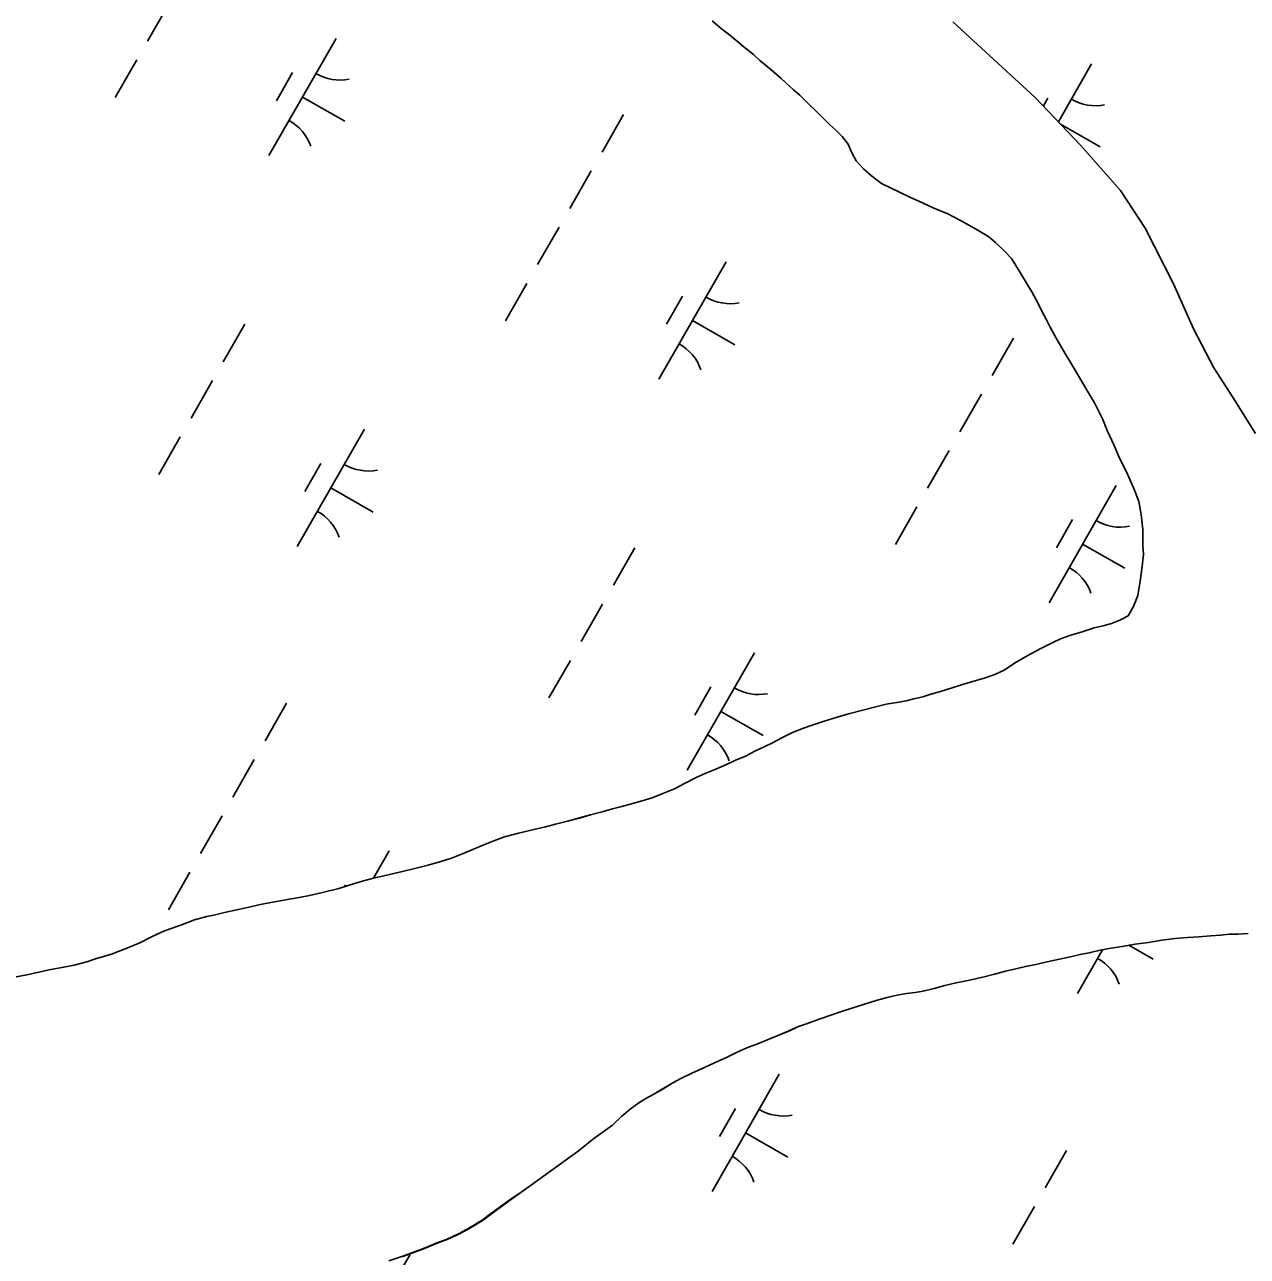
# Model space of a CAD drawing. Extents: x 3930721 to 3950824, y 220441 to 242861.
# Drawn here: x 3936493.8 to 3936946.3, y 227557.9 to 228013.4 of the extents above; entities that cross this region are included whole.
import ezdxf

# ---------------------------------------------------------------- set-up
doc = ezdxf.new("R2010")
doc.units = 0
doc.layers.add('V-TOPO-SHOR', color=7, linetype='Continuous')
doc.layers.add('V-WETL-SWMP', color=7, linetype='Continuous')

msp = doc.modelspace()

# ---------------------------------------------------------------- linework, layer by layer
at = {"layer": 'V-TOPO-SHOR'}
for points in [[(3936748.27, 228014.85), (3936751.73, 228011.9), (3936754.15, 228009.99), (3936757.61, 228007.22), (3936760.03, 228005.14), (3936763.49, 228002.37), (3936765.91, 228000.11), (3936769.89, 227996.82), (3936773.69, 227993.52), (3936778.36, 227989.36), (3936780.6, 227987.29), (3936783.37, 227984.68), (3936787.52, 227980.52), (3936791.67, 227976.54), (3936794.09, 227974.28), (3936796.34, 227972.03), (3936798.58, 227969.26), (3936799.96, 227965.97), (3936801.52, 227963.02), (3936804.28, 227960.08), (3936807.22, 227957.48), (3936810.85, 227954.7), (3936814.49, 227952.97), (3936817.25, 227951.58), (3936821.58, 227949.49), (3936824.69, 227948.11), (3936830.06, 227945.68), (3936835.42, 227943.42), (3936840.09, 227940.99), (3936845.62, 227937.87), (3936850.64, 227934.92), (3936853.06, 227932.84), (3936856.52, 227929.54), (3936858.94, 227926.94), (3936862.22, 227921.75), (3936864.81, 227917.42), (3936866.54, 227914.64), (3936868.61, 227910.83), (3936869.99, 227907.89), (3936871.89, 227904.25), (3936873.27, 227901.48), (3936875.34, 227897.67), (3936878.97, 227891.61), (3936881.04, 227888.14), (3936884.15, 227882.95), (3936886.4, 227879.13), (3936889.68, 227873.59), (3936892.79, 227867.36), (3936894.34, 227863.37), (3936896.93, 227857.83), (3936899, 227853.15), (3936901.42, 227848.3), (3936903.31, 227844.15), (3936904.52, 227841.2), (3936906.07, 227837.05), (3936906.93, 227832.2), (3936907.62, 227826.66), (3936907.61, 227820.95), (3936907.78, 227817.49), (3936907.25, 227812.12), (3936906.56, 227807.62), (3936905.68, 227802.25), (3936904.12, 227798.27), (3936902.15, 227794.83)], [(3936837.3, 228014.47), (3936867.74, 227986.53), (3936884.53, 227968.9), (3936899.35, 227952.06), (3936908.43, 227938.2), (3936918.89, 227917.61), (3936926.39, 227900.98), (3936933.89, 227886.52), (3936941, 227875.43), (3936949.29, 227862.17)], [(3936902.15, 227794.83), (3936899.13, 227793.12), (3936895.94, 227792), (3936892.93, 227791.14), (3936889.57, 227790.29), (3936885.09, 227788.92), (3936880.61, 227787.54), (3936877.16, 227786.26), (3936874.06, 227784.8), (3936869.84, 227782.74), (3936864.75, 227779.99), (3936860.1, 227777.24), (3936856.22, 227774.66), (3936852.86, 227773.03), (3936848.9, 227771.74), (3936845.97, 227770.89), (3936840.8, 227769.34), (3936837.01, 227768.14), (3936832.7, 227766.85), (3936829.17, 227765.82), (3936826.16, 227764.88), (3936822.89, 227764.11), (3936819.96, 227763.34), (3936816.6, 227762.74), (3936812.55, 227762.06), (3936808.33, 227761.03), (3936803.94, 227759.92), (3936799.11, 227758.72), (3936794.46, 227757.26), (3936789.72, 227755.8), (3936784.81, 227754.17), (3936781.62, 227753.14), (3936777.66, 227751.51), (3936773.78, 227749.54), (3936770.59, 227747.82), (3936767.49, 227746.36), (3936764.22, 227744.81), (3936760.6, 227742.92), (3936756.55, 227741.29), (3936753.54, 227739.83), (3936749.57, 227738.03), (3936745.87, 227736.57), (3936742.25, 227735.03), (3936738.28, 227732.88), (3936734.23, 227730.82), (3936730.01, 227729.02), (3936726.05, 227727.47), (3936722.35, 227726.36), (3936719.25, 227725.5), (3936714.85, 227724.3), (3936711.32, 227723.36), (3936707.53, 227722.24), (3936703.22, 227721.13), (3936699.09, 227720.02), (3936695.21, 227718.99), (3936690.3, 227717.7), (3936686.51, 227716.76), (3936681.77, 227715.64), (3936676.52, 227714.45), (3936671.35, 227712.99), (3936667.39, 227711.62), (3936663.77, 227710.07), (3936659.89, 227708.44), (3936656.7, 227707.15), (3936651.79, 227705.18), (3936647.75, 227703.89), (3936643.09, 227702.61), (3936638.18, 227701.32), (3936633.62, 227700.21), (3936630.43, 227699.44), (3936626.73, 227698.67), (3936623.37, 227697.9), (3936619.15, 227696.78), (3936615.87, 227695.76), (3936610.1, 227693.95), (3936603.99, 227692.41), (3936599.16, 227691.3), (3936595.37, 227690.62), (3936591.75, 227690.02), (3936588.4, 227689.33), (3936583.57, 227688.56), (3936580.47, 227687.88), (3936577.37, 227687.11), (3936572.29, 227686.08), (3936567.81, 227685.05), (3936564.28, 227684.2), (3936561.18, 227683.6), (3936556.7, 227682.4), (3936552.22, 227680.68), (3936548.43, 227679.31), (3936545.58, 227678.28), (3936540.93, 227676.13), (3936536.37, 227673.9), (3936531.63, 227671.84), (3936525.94, 227669.7), (3936520, 227667.9), (3936516.81, 227666.87), (3936512.07, 227665.58), (3936508.28, 227664.81), (3936503.46, 227663.96), (3936498.38, 227662.85)], [(3936678.26, 227582.15), (3936698.62, 227596.78), (3936704.4, 227601.43), (3936711.39, 227606.41), (3936714.76, 227609.69), (3936717.86, 227612.35), (3936721.06, 227614.68), (3936723.73, 227616.31), (3936726.66, 227617.86), (3936729.68, 227619.67), (3936733.65, 227622.07), (3936736.58, 227623.71), (3936740.72, 227625.68), (3936745.64, 227627.83), (3936750.73, 227630.24), (3936753.48, 227631.44), (3936757.28, 227633.33), (3936761.07, 227634.96), (3936765.38, 227636.6), (3936768.92, 227638.06), (3936772.28, 227639.43), (3936776.6, 227641.23), (3936780.22, 227642.87), (3936783.15, 227643.9), (3936788.24, 227645.7), (3936792.46, 227647.16), (3936795.74, 227648.36), (3936799.96, 227649.74), (3936804.53, 227651.11), (3936808.93, 227652.48), (3936812.98, 227653.6), (3936816.69, 227654.46), (3936820.14, 227655.05), (3936823.33, 227655.48), (3936826.35, 227655.99), (3936830.4, 227656.94), (3936834.28, 227658.05), (3936838.5, 227659.08), (3936843.42, 227660.02), (3936848.85, 227661.31), (3936852.64, 227662.25), (3936856.78, 227663.37), (3936860.57, 227664.22), (3936864.19, 227665.08), (3936867.98, 227665.85), (3936871.09, 227666.54), (3936874.97, 227667.39), (3936880.23, 227668.59), (3936884.37, 227669.54), (3936887.73, 227670.13), (3936891.78, 227671.08), (3936895.75, 227671.85), (3936899.97, 227672.53), (3936904.8, 227673.39), (3936909.71, 227673.98), (3936914.62, 227674.84), (3936919.54, 227675.44), (3936924.11, 227675.77), (3936928.33, 227676.03), (3936932.73, 227676.45), (3936936.35, 227676.71), (3936939.71, 227677.05), (3936942.73, 227677.04), (3936946.6, 227677.3)], [(3936498.38, 227662.85), (3936495.19, 227662.16), (3936489.42, 227661.05)], [(3936628.51, 227556.25), (3936633.36, 227557.89), (3936638.11, 227559.52), (3936641.4, 227560.81), (3936646.76, 227562.97), (3936649.87, 227564.17), (3936654.62, 227566.33), (3936658.43, 227568.4), (3936663.1, 227571.33), (3936665.7, 227573.22), (3936669.93, 227576.33), (3936674.17, 227579.44), (3936678.26, 227582.15)]]:
    msp.add_lwpolyline(points, dxfattribs=at)
at = {"layer": 'V-WETL-SWMP'}
for p, q in [((3936547.23, 228021.21), (3936539.27, 228007.32)), ((3936609.05, 228008.36), (3936584.2, 227964.97)), ((3936535.3, 228000.38), (3936527.35, 227986.5)), ((3936592.91, 227995.71), (3936586.95, 227985.29)), ((3936888.59, 227998.9), (3936876.33, 227977.51)), ((3936596.63, 227986.66), (3936612.25, 227977.72)), ((3936872.45, 227986.25), (3936870.78, 227983.34)), ((3936715.42, 227980.19), (3936707.47, 227966.31)), ((3936877.16, 227976.64), (3936891.78, 227968.26)), ((3936703.49, 227959.37), (3936695.54, 227945.48)), ((3936691.57, 227938.54), (3936683.62, 227924.66)), ((3936753.39, 227925.69), (3936728.54, 227882.3)), ((3936679.64, 227917.71), (3936671.69, 227903.83)), ((3936737.26, 227913.04), (3936731.29, 227902.63)), ((3936575.26, 227902.64), (3936567.31, 227888.76)), ((3936740.97, 227904), (3936756.59, 227895.05)), ((3936859.76, 227897.53), (3936851.81, 227883.64)), ((3936563.33, 227881.81), (3936555.38, 227867.93)), ((3936847.84, 227876.7), (3936839.88, 227862.82)), ((3936619.53, 227863.8), (3936594.68, 227820.41)), ((3936551.4, 227860.99), (3936543.45, 227847.1)), ((3936835.91, 227855.87), (3936827.96, 227841.99)), ((3936603.39, 227851.15), (3936597.42, 227840.74)), ((3936607.1, 227842.11), (3936622.72, 227833.16)), ((3936897.73, 227843.03), (3936872.89, 227799.64)), ((3936823.98, 227835.05), (3936816.03, 227821.16)), ((3936881.6, 227830.37), (3936875.63, 227819.96)), ((3936719.6, 227819.98), (3936711.65, 227806.09)), ((3936885.31, 227821.33), (3936900.93, 227812.39)), ((3936707.67, 227799.15), (3936699.72, 227785.26)), ((3936695.75, 227778.32), (3936687.79, 227764.44)), ((3936763.87, 227781.14), (3936739.02, 227737.75)), ((3936747.73, 227768.48), (3936741.77, 227758.07)), ((3936590.7, 227762.42), (3936582.75, 227748.54)), ((3936751.44, 227759.44), (3936767.06, 227750.5)), ((3936578.78, 227741.6), (3936570.82, 227727.71)), ((3936566.85, 227720.77), (3936558.9, 227706.89)), ((3936628.67, 227707.92), (3936622.86, 227697.76)), ((3936554.92, 227699.94), (3936546.97, 227686.06)), ((3936612.54, 227695.27), (3936612.15, 227694.59)), ((3936932.73, 227676.45), (3936936.35, 227676.71)), ((3936936.35, 227676.71), (3936939.71, 227677.05)), ((3936939.71, 227677.05), (3936942.73, 227677.04)), ((3936942.73, 227677.04), (3936946.6, 227677.3)), ((3936895.75, 227671.85), (3936899.97, 227672.53)), ((3936899.97, 227672.53), (3936904.8, 227673.39)), ((3936902.43, 227672.97), (3936911.4, 227667.83)), ((3936904.8, 227673.39), (3936909.71, 227673.98)), ((3936909.71, 227673.98), (3936914.62, 227674.84)), ((3936914.62, 227674.84), (3936919.54, 227675.44)), ((3936919.54, 227675.44), (3936924.11, 227675.77)), ((3936924.11, 227675.77), (3936928.33, 227676.03)), ((3936928.33, 227676.03), (3936932.73, 227676.45)), ((3936874.97, 227667.39), (3936880.23, 227668.59)), ((3936880.23, 227668.59), (3936884.37, 227669.54)), ((3936892.61, 227671.24), (3936883.36, 227655.08)), ((3936884.37, 227669.54), (3936887.73, 227670.13)), ((3936887.73, 227670.13), (3936891.78, 227671.08)), ((3936891.78, 227671.08), (3936895.75, 227671.85)), ((3936852.64, 227662.25), (3936856.78, 227663.37)), ((3936856.78, 227663.37), (3936860.57, 227664.22)), ((3936860.57, 227664.22), (3936864.19, 227665.08)), ((3936864.19, 227665.08), (3936867.99, 227665.85)), ((3936867.99, 227665.85), (3936871.09, 227666.54)), ((3936871.09, 227666.54), (3936874.97, 227667.39)), ((3936834.28, 227658.05), (3936838.5, 227659.08)), ((3936838.5, 227659.08), (3936843.42, 227660.02)), ((3936843.42, 227660.02), (3936848.85, 227661.31)), ((3936848.85, 227661.31), (3936852.64, 227662.25)), ((3936812.98, 227653.6), (3936816.69, 227654.46)), ((3936816.69, 227654.46), (3936820.14, 227655.05)), ((3936820.14, 227655.05), (3936823.33, 227655.48)), ((3936823.33, 227655.48), (3936826.35, 227655.99)), ((3936826.35, 227655.99), (3936830.4, 227656.94)), ((3936830.4, 227656.94), (3936834.28, 227658.05)), ((3936795.74, 227648.36), (3936799.96, 227649.74)), ((3936799.96, 227649.74), (3936804.53, 227651.11)), ((3936804.53, 227651.11), (3936808.93, 227652.48)), ((3936808.93, 227652.48), (3936812.98, 227653.6)), ((3936783.15, 227643.9), (3936788.24, 227645.7)), ((3936788.24, 227645.7), (3936792.46, 227647.16)), ((3936792.46, 227647.16), (3936795.74, 227648.36)), ((3936772.28, 227639.43), (3936776.6, 227641.24)), ((3936776.6, 227641.24), (3936780.22, 227642.87)), ((3936780.22, 227642.87), (3936783.15, 227643.9)), ((3936761.07, 227634.96), (3936765.38, 227636.6)), ((3936765.38, 227636.6), (3936768.92, 227638.06)), ((3936768.92, 227638.06), (3936772.28, 227639.43)), ((3936750.72, 227630.24), (3936753.48, 227631.44)), ((3936753.48, 227631.44), (3936757.28, 227633.33)), ((3936757.28, 227633.33), (3936761.07, 227634.96)), ((3936740.72, 227625.68), (3936745.64, 227627.83)), ((3936745.64, 227627.83), (3936750.72, 227630.24)), ((3936729.68, 227619.66), (3936733.65, 227622.07)), ((3936733.65, 227622.07), (3936736.58, 227623.71)), ((3936736.58, 227623.71), (3936740.72, 227625.68)), ((3936773.02, 227625.26), (3936748.17, 227581.87)), ((3936723.73, 227616.31), (3936726.66, 227617.86)), ((3936726.66, 227617.86), (3936729.68, 227619.66)), ((3936717.86, 227612.35), (3936721.06, 227614.68)), ((3936721.06, 227614.68), (3936723.73, 227616.31)), ((3936711.39, 227606.42), (3936714.76, 227609.69)), ((3936714.76, 227609.69), (3936717.86, 227612.35)), ((3936756.88, 227612.6), (3936750.91, 227602.19)), ((3936704.4, 227601.43), (3936711.39, 227606.42)), ((3936698.62, 227596.78), (3936704.4, 227601.43)), ((3936760.59, 227603.56), (3936776.21, 227594.62)), ((3936678.26, 227582.15), (3936698.62, 227596.78)), ((3936879.39, 227597.09), (3936871.43, 227583.21)), ((3936674.51, 227579.43), (3936678.26, 227582.15)), ((3936670.27, 227576.33), (3936674.51, 227579.43)), ((3936663.44, 227571.33), (3936666.04, 227573.22)), ((3936666.04, 227573.22), (3936670.27, 227576.33)), ((3936867.46, 227576.27), (3936859.51, 227562.38)), ((3936654.96, 227566.33), (3936658.77, 227568.4)), ((3936658.77, 227568.4), (3936663.44, 227571.33)), ((3936641.74, 227560.81), (3936647.1, 227562.97)), ((3936647.1, 227562.97), (3936650.21, 227564.17)), ((3936650.21, 227564.17), (3936654.96, 227566.33)), ((3936636.58, 227558.88), (3936614.3, 227519.98)), ((3936633.7, 227557.89), (3936638.45, 227559.52)), ((3936638.45, 227559.52), (3936641.74, 227560.81))]:
    msp.add_line(p, q, dxfattribs=at)
for points in [[(3936748.27, 228014.85), (3936751.73, 228011.9), (3936754.15, 228009.99), (3936757.61, 228007.22), (3936760.03, 228005.14), (3936763.49, 228002.37), (3936765.91, 228000.11), (3936769.89, 227996.82), (3936773.69, 227993.52), (3936778.36, 227989.36), (3936780.61, 227987.29), (3936783.37, 227984.68), (3936787.52, 227980.52), (3936791.67, 227976.54), (3936794.09, 227974.29), (3936796.34, 227972.03), (3936798.58, 227969.26), (3936799.96, 227965.97), (3936801.52, 227963.02), (3936804.28, 227960.08), (3936807.22, 227957.48), (3936810.85, 227954.7), (3936814.49, 227952.97), (3936817.25, 227951.58), (3936821.58, 227949.5), (3936824.69, 227948.11), (3936830.06, 227945.68), (3936835.42, 227943.42), (3936840.09, 227940.99), (3936845.62, 227937.87), (3936850.64, 227934.92), (3936853.06, 227932.84), (3936856.52, 227929.54), (3936858.94, 227926.94), (3936862.22, 227921.75), (3936864.81, 227917.42), (3936866.54, 227914.64), (3936868.61, 227910.83), (3936869.99, 227907.89), (3936871.89, 227904.25), (3936873.27, 227901.48), (3936875.34, 227897.67), (3936878.97, 227891.61), (3936881.04, 227888.14), (3936884.15, 227882.95), (3936886.4, 227879.13), (3936889.68, 227873.59), (3936892.79, 227867.36), (3936894.34, 227863.37), (3936896.93, 227857.83), (3936899, 227853.15), (3936901.42, 227848.3), (3936903.31, 227844.15), (3936904.52, 227841.2), (3936906.07, 227837.05), (3936906.93, 227832.2), (3936907.62, 227826.66), (3936907.61, 227820.95), (3936907.78, 227817.48), (3936907.25, 227812.12), (3936906.56, 227807.62), (3936905.68, 227802.25), (3936904.12, 227798.27), (3936902.15, 227794.83), (3936899.13, 227793.12), (3936895.94, 227792), (3936892.93, 227791.14), (3936889.57, 227790.29), (3936885.09, 227788.92), (3936880.61, 227787.54), (3936877.16, 227786.26), (3936874.06, 227784.8), (3936869.84, 227782.74), (3936864.75, 227779.99), (3936860.1, 227777.24)], [(3936949.29, 227862.17), (3936941, 227875.43), (3936933.89, 227886.52), (3936926.39, 227900.98), (3936918.89, 227917.61), (3936908.43, 227938.2), (3936899.35, 227952.06), (3936884.53, 227968.9), (3936867.74, 227986.53), (3936837.3, 228014.47)], [(3936860.1, 227777.24), (3936856.22, 227774.66), (3936852.86, 227773.03), (3936848.9, 227771.74), (3936845.97, 227770.88), (3936840.8, 227769.34), (3936837.01, 227768.14), (3936832.71, 227766.85), (3936829.17, 227765.83), (3936826.16, 227764.88), (3936822.89, 227764.11), (3936819.96, 227763.34), (3936816.6, 227762.74), (3936812.55, 227762.06), (3936808.33, 227761.03), (3936803.94, 227759.92), (3936799.11, 227758.72), (3936794.46, 227757.26), (3936789.72, 227755.8), (3936784.81, 227754.17), (3936781.62, 227753.14), (3936777.66, 227751.51), (3936773.78, 227749.54), (3936770.6, 227747.82), (3936767.49, 227746.36), (3936764.22, 227744.81), (3936760.6, 227742.92), (3936756.55, 227741.29), (3936753.54, 227739.83), (3936749.57, 227738.03), (3936745.87, 227736.57), (3936742.25, 227735.03), (3936738.28, 227732.88), (3936734.23, 227730.82), (3936730.01, 227729.02), (3936726.05, 227727.47), (3936722.35, 227726.36), (3936719.24, 227725.5), (3936714.85, 227724.3), (3936711.32, 227723.36), (3936707.53, 227722.24), (3936703.22, 227721.13), (3936699.09, 227720.01), (3936695.21, 227718.99), (3936690.3, 227717.7), (3936686.51, 227716.76), (3936681.77, 227715.65), (3936676.52, 227714.45), (3936671.35, 227712.99), (3936667.39, 227711.62), (3936663.77, 227710.07), (3936659.89, 227708.44), (3936656.7, 227707.15), (3936651.79, 227705.18), (3936647.75, 227703.89), (3936643.09, 227702.61), (3936638.18, 227701.32), (3936633.62, 227700.21), (3936630.43, 227699.44), (3936626.73, 227698.67), (3936623.37, 227697.9), (3936619.15, 227696.78), (3936615.87, 227695.76), (3936610.1, 227693.95), (3936603.99, 227692.41), (3936599.16, 227691.3), (3936595.37, 227690.61), (3936591.75, 227690.02), (3936588.4, 227689.33), (3936583.57, 227688.56), (3936580.47, 227687.88), (3936577.37, 227687.11), (3936572.29, 227686.08), (3936567.81, 227685.05), (3936564.28, 227684.2), (3936561.18, 227683.6), (3936556.7, 227682.4), (3936552.22, 227680.68), (3936548.43, 227679.31), (3936545.58, 227678.28), (3936540.93, 227676.14), (3936536.37, 227673.9), (3936531.63, 227671.84), (3936525.94, 227669.7), (3936520, 227667.9), (3936516.81, 227666.87), (3936512.07, 227665.58), (3936508.28, 227664.81), (3936503.46, 227663.96), (3936498.38, 227662.84), (3936495.19, 227662.16), (3936489.42, 227661.05)]]:
    msp.add_lwpolyline(points, dxfattribs=at)
for centre, start, end in [((3936610.56, 228010.52), 239.4279, 280.9715), ((3936890.1, 228001.06), 239.4279, 280.9715), ((3936583.11, 227962.58), 19.4279, 60.9715), ((3936754.9, 227927.85), 239.4279, 280.9715), ((3936727.45, 227879.91), 19.4279, 60.9715), ((3936621.03, 227865.96), 239.4279, 280.9715), ((3936593.58, 227818.02), 19.4279, 60.9715), ((3936899.24, 227845.18), 239.4279, 280.9715), ((3936871.79, 227797.25), 19.4279, 60.9715), ((3936765.38, 227783.29), 239.4279, 280.9715), ((3936737.92, 227735.35), 19.4279, 60.9715), ((3936882.26, 227652.69), 19.4279, 60.9715), ((3936774.53, 227627.41), 239.4279, 280.9715), ((3936747.07, 227579.48), 19.4279, 60.9715)]:
    msp.add_arc(centre, 17.62, start, end, dxfattribs=at)

doc.saveas('drawing.dxf')
